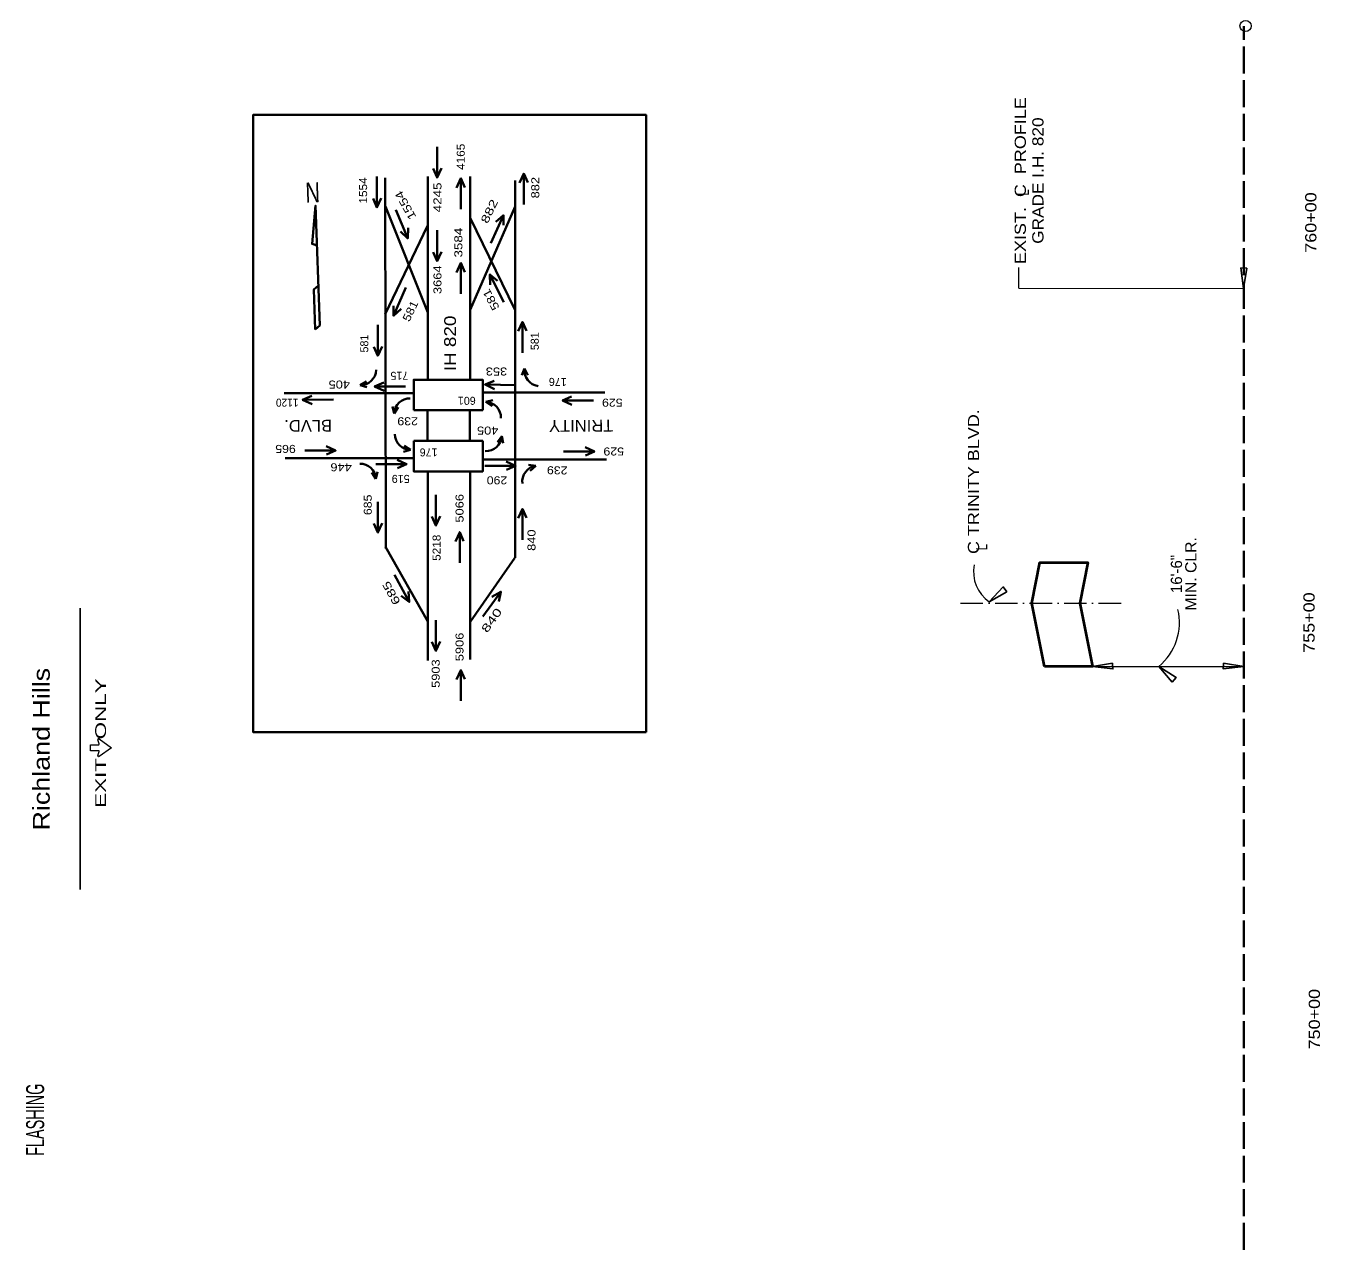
# Model space of a CAD drawing. Extents: x 2363427 to 2368559, y 6957299 to 6980140.
# Drawn here: x 2365234 to 2366851, y 6975573 to 6977095 of the extents above; entities that cross this region are included whole.
import ezdxf
from ezdxf.enums import TextEntityAlignment as Align

# ---------------------------------------------------------------- set-up
doc = ezdxf.new("R2010")
doc.units = 0
doc.header["$LTSCALE"] = 5.6
doc.linetypes.add('DOT_DASHED', pattern=[7.7, 5, -1.2, 0.3, -1.2])
doc.linetypes.add('LONG_DASHED', pattern=[7.5, 6, -1.5])
for name, color, linetype, lineweight in [('44', 7, 'Continuous', 13), ('45', 7, 'Continuous', 35), ('48', 7, 'Continuous', 25), ('55', 7, 'Continuous', 35), ('61', 7, 'Continuous', 25)]:
    doc.layers.add(name, color=color, linetype=linetype, lineweight=lineweight)

msp = doc.modelspace()

# ---------------------------------------------------------------- linework, layer by layer
at = {"layer": '44', "linetype": 'LONG_DASHED', "lineweight": 35}
msp.add_line((2366755.923, 6973255.766), (2366755.923, 6977094.896), dxfattribs=at)
at = {"layer": '44'}
msp.add_circle((2366757.885, 6977095.179), 7, dxfattribs=at)
at = {"layer": '45'}
msp.add_line((2365595.451, 6976715.844), (2365601.395, 6976720.875), dxfattribs=at)
for points in [[(2365601.395, 6976720.875), (2365596.159, 6976870.79), (2365591.713, 6976822.889), (2365597.904, 6976820.819)], [(2365595.451, 6976715.844), (2365593.706, 6976765.816), (2365599.65, 6976770.847)]]:
    msp.add_lwpolyline(points, dxfattribs=at)
at = {"layer": '48'}
msp.add_line((2365302.056, 6976016.003), (2365302.056, 6976367.797), dxfattribs=at)
at = {"layer": '48', "lineweight": 13}
for p, q in [((2365325.831, 6976197.954), (2365323.938, 6976203.132)), ((2365314.813, 6976197.026), (2365325.188, 6976197.027)), ((2365323.928, 6976183.359), (2365325.812, 6976188.577))]:
    msp.add_line(p, q, dxfattribs=at)
for points in [[(2365325.502, 6976204.283), (2365341.166, 6976193.243), (2365325.49, 6976182.22)], [(2365325.184, 6976189.475), (2365314.802, 6976189.467), (2365314.804, 6976193.243), (2365314.813, 6976197.026)]]:
    msp.add_lwpolyline(points, dxfattribs=at)
for centre, radius, start, end in [((2365324.9, 6976203.477), 1.012, 54.70532, 200.08646), ((2365325.206, 6976197.708), 0.675, 269.96682, 19.94993), ((2365324.888, 6976183.028), 1.012, 159.84719, 305.22833), ((2365325.201, 6976188.797), 0.675, 339.98372, 89.96682)]:
    msp.add_arc(centre, radius, start, end, dxfattribs=at)
at = {"layer": '55'}
for p, q in [((2365747.907, 6976905.691), (2365753.339, 6976917.447)), ((2365856.064, 6976910.811), (2365850.633, 6976899.056)), ((2365683.193, 6976905.403), (2365683.744, 6976442.159)), ((2365736.188, 6976653.135), (2365736.188, 6976906.968)), ((2365777.54, 6976904.848), (2365772.108, 6976893.091)), ((2365788.994, 6976653.135), (2365788.994, 6976906.968)), ((2365845.497, 6976430.391), (2365845.497, 6976902.185)), ((2365672.759, 6976868.445), (2365678.191, 6976880.202)), ((2365683.447, 6976869.591), (2365736.355, 6976737.083)), ((2365788.994, 6976740.519), (2365845.376, 6976869.591)), ((2365735.821, 6976845.548), (2365682.913, 6976734.946)), ((2365844.842, 6976740.823), (2365788.994, 6976855.627)), ((2365830.902, 6976858.718), (2365821.084, 6976850.273)), ((2365711.23, 6976829.788), (2365711.675, 6976842.732)), ((2365747.907, 6976801.31), (2365753.339, 6976813.067)), ((2365777.54, 6976799.018), (2365772.108, 6976787.262)), ((2365813.897, 6976784.641), (2365814.295, 6976771.697)), ((2365693.353, 6976733.147), (2365703.09, 6976741.685)), ((2365854.461, 6976725.407), (2365849.03, 6976713.65)), ((2365673.828, 6976683.041), (2365679.259, 6976694.797)), ((2365857.05, 6976667.034), (2365853.605, 6976658.881)), ((2365857.05, 6976667.034), (2365861.019, 6976658.678)), ((2365651.699, 6976646.274), (2365659.629, 6976651.035)), ((2365556.648, 6976636.248), (2365718.762, 6976636.248)), ((2365651.699, 6976646.274), (2365660.147, 6976643.635)), ((2365669.872, 6976644.434), (2365681.651, 6976639.053)), ((2365805.364, 6976637.303), (2365957.445, 6976637.303)), ((2365807.736, 6976647.076), (2365819.394, 6976641.438)), ((2365579.883, 6976628.13), (2365591.668, 6976622.76)), ((2365694.142, 6976611.055), (2365692.071, 6976619.66)), ((2365694.142, 6976611.055), (2365699.42, 6976618.652)), ((2365808.908, 6976625.516), (2365817.526, 6976627.534)), ((2365808.908, 6976625.516), (2365816.472, 6976620.192)), ((2365904.639, 6976627.276), (2365916.396, 6976621.844)), ((2365718.762, 6976615.262), (2365804.836, 6976615.262)), ((2365735.821, 6976576.792), (2365735.821, 6976615.262)), ((2365788.728, 6976576.257), (2365788.728, 6976615.262)), ((2365621.072, 6976564.579), (2365609.301, 6976569.979)), ((2365714.498, 6976565.479), (2365706.71, 6976570.471)), ((2365718.762, 6976576.792), (2365804.836, 6976576.792)), ((2365828.549, 6976582.428), (2365823.168, 6976574.905)), ((2365828.549, 6976582.428), (2365830.502, 6976573.796)), ((2365558.233, 6976554.978), (2365718.762, 6976554.978)), ((2365714.498, 6976565.479), (2365705.975, 6976563.089)), ((2365805.892, 6976553.395), (2365959.558, 6976553.395)), ((2365944.453, 6976563.368), (2365932.697, 6976568.8)), ((2365671.461, 6976529.359), (2365673.532, 6976537.964)), ((2365709.686, 6976547.734), (2365697.929, 6976553.165)), ((2365736.188, 6976302.201), (2365736.188, 6976538.619)), ((2365788.994, 6976303.256), (2365788.994, 6976538.619)), ((2365845.959, 6976545.374), (2365834.23, 6976550.865)), ((2365871.018, 6976545.448), (2365862.243, 6976546.612)), ((2365871.018, 6976545.448), (2365864.011, 6976539.407)), ((2365671.461, 6976529.359), (2365666.183, 6976536.956)), ((2365854.473, 6976491.676), (2365849.042, 6976479.92)), ((2365673.877, 6976462.075), (2365679.309, 6976473.831)), ((2365746.455, 6976470.773), (2365751.887, 6976482.53)), ((2365776.088, 6976462.682), (2365770.656, 6976450.925)), ((2365683.382, 6976444.157), (2365736.189, 6976350.751)), ((2365789.522, 6976350.751), (2365844.969, 6976430.436)), ((2365712.986, 6976375.517), (2365712.104, 6976388.438)), ((2365827.571, 6976388.214), (2365816.25, 6976381.923)), ((2365746.455, 6976314.203), (2365751.887, 6976325.96)), ((2365777.54, 6976290.164), (2365772.108, 6976278.408))]:
    msp.add_line(p, q, dxfattribs=at)
for points in [[(2365747.907, 6976944.24), (2365747.907, 6976905.691), (2365742.949, 6976917.039)], [(2365856.064, 6976872.263), (2365856.064, 6976910.811), (2365861.023, 6976899.464)], [(2365672.759, 6976906.993), (2365672.759, 6976868.445), (2365667.801, 6976879.794)], [(2365777.54, 6976866.3), (2365777.54, 6976904.848), (2365782.499, 6976893.499)], [(2365696.273, 6976865.317), (2365711.23, 6976829.788), (2365702.256, 6976838.324)], [(2365814.914, 6976823.641), (2365830.902, 6976858.718), (2365830.707, 6976846.335)], [(2365747.907, 6976839.859), (2365747.907, 6976801.31), (2365742.949, 6976812.659)], [(2365777.54, 6976760.47), (2365777.54, 6976799.018), (2365782.499, 6976787.67)], [(2365831.134, 6976750.161), (2365813.897, 6976784.641), (2365823.407, 6976776.707)], [(2365709.005, 6976768.374), (2365693.353, 6976733.147), (2365693.43, 6976745.532)], [(2365673.828, 6976721.589), (2365673.828, 6976683.041), (2365668.87, 6976694.389)], [(2365854.461, 6976686.859), (2365854.461, 6976725.407), (2365859.419, 6976714.058)], [(2365804.836, 6976615.262), (2365804.836, 6976653.135), (2365718.762, 6976653.135), (2365718.762, 6976615.262)], [(2365846.278, 6976646.397), (2365807.736, 6976647.076), (2365819.169, 6976651.834)], [(2365708.419, 6976644.601), (2365669.872, 6976644.434), (2365681.198, 6976649.441)], [(2365618.431, 6976628.331), (2365579.883, 6976628.13), (2365591.205, 6976633.149)], [(2365943.187, 6976627.276), (2365904.639, 6976627.276), (2365915.988, 6976632.235)], [(2365718.762, 6976576.792), (2365718.762, 6976538.619), (2365804.836, 6976538.619), (2365804.836, 6976576.792)], [(2365582.523, 6976564.477), (2365621.072, 6976564.579), (2365609.736, 6976559.59)], [(2365905.904, 6976563.368), (2365944.453, 6976563.368), (2365933.105, 6976558.41)], [(2365671.137, 6976547.734), (2365709.686, 6976547.734), (2365698.337, 6976542.775)], [(2365807.411, 6976545.57), (2365845.959, 6976545.374), (2365834.585, 6976540.472)], [(2365746.455, 6976509.322), (2365746.455, 6976470.773), (2365741.497, 6976482.122)], [(2365673.877, 6976500.624), (2365673.877, 6976462.075), (2365668.919, 6976473.423)], [(2365854.473, 6976453.128), (2365854.473, 6976491.676), (2365859.432, 6976480.328)], [(2365776.088, 6976424.134), (2365776.088, 6976462.682), (2365781.047, 6976451.333)], [(2365694.472, 6976409.327), (2365712.986, 6976375.517), (2365703.186, 6976383.089)], [(2365804.836, 6976357.083), (2365827.571, 6976388.214), (2365824.882, 6976376.125)], [(2365746.455, 6976352.752), (2365746.455, 6976314.203), (2365741.497, 6976325.552)], [(2365777.54, 6976251.616), (2365777.54, 6976290.164), (2365782.499, 6976278.816)]]:
    msp.add_lwpolyline(points, dxfattribs=at)
for centre, start, end in [((2365876.636, 6976664.76), 173.37912, 262.35041), ((2365652.061, 6976665.988), 268.94779, 357.91908), ((2365713.836, 6976610.106), 88.2693, 177.24058), ((2365807.839, 6976605.828), 357.91861, 86.88989), ((2365714.716, 6976585.194), 180.39515, 269.36644), ((2365808.87, 6976583.648), 267.48374, 356.45503), ((2365651.766, 6976528.41), 2.75945, 91.73074), ((2365874.012, 6976525.96), 98.73644, 187.70772)]:
    msp.add_arc(centre, 19.717, start, end, dxfattribs=at)
at = {"layer": '61', "lineweight": 13}
for p, q in [((2366474.648, 6976767.599), (2366474.648, 6976793.417)), ((2366474.648, 6976767.599), (2366755.28, 6976767.294)), ((2366566.528, 6976294.783), (2366755.594, 6976294.783))]:
    msp.add_line(p, q, dxfattribs=at)
at = {"layer": '61', "linetype": 'DOT_DASHED', "lineweight": 13}
msp.add_line((2366401.864, 6976373.787), (2366603.623, 6976373.787), dxfattribs=at)
at = {"layer": '61', "lineweight": 35}
msp.add_lwpolyline([(2366009.052, 6976212.834), (2366009.052, 6976983.982), (2365517.889, 6976983.982), (2365517.889, 6976212.834)], close=True, dxfattribs=at)
at = {"layer": '61'}
for points in [[(2366759.574, 6976792.519), (2366755.28, 6976767.294), (2366752.106, 6976792.904)], [(2366459.702, 6976388.208), (2366437.569, 6976375.368), (2366455.219, 6976394.193)], [(2366591.753, 6976299.077), (2366566.528, 6976294.783), (2366592.138, 6976291.609)], [(2366666.333, 6976275.292), (2366649.586, 6976294.64), (2366671.376, 6976280.815)], [(2366730.369, 6976299.077), (2366755.594, 6976294.783), (2366729.984, 6976291.609)]]:
    msp.add_lwpolyline(points, close=True, dxfattribs=at)
at = {"layer": '61', "lineweight": 40}
msp.add_lwpolyline([(2366506.526, 6976294.783), (2366490.725, 6976373.787), (2366500.925, 6976424.789), (2366560.928, 6976424.789), (2366550.728, 6976373.787), (2366566.528, 6976294.783)], close=True, dxfattribs=at)
at = {"layer": '61', "lineweight": 13}
for centre, radius, start, end in [((2366463.988, 6976412.823), 45.834, 168.84882, 234.80347), ((2366603.344, 6976349.786), 71.968, 309.98158, 13.10523)]:
    msp.add_arc(centre, radius, start, end, dxfattribs=at)

# ---------------------------------------------------------------- texts
at = {"layer": '44', "width": 1.2}
for s, p in [('760+00', (2366846.378, 6976849.566)), ('755+00', (2366844.15, 6976349.6)), ('750+00', (2366850.835, 6975853.98))]:
    msp.add_text(s, height=14, rotation=90, dxfattribs=at).set_placement(p, align=Align.CENTER)
at = {"layer": '45', "width": 0.75}
msp.add_text('N', height=25, rotation=2, dxfattribs=at).set_placement((2365592.789, 6976874.776), align=Align.CENTER)
at = {"layer": '48'}
for s, height, rotation, width, p in [('Richland Hills', 20.9, 90.002, 1.2, (2365263.911, 6976191.407)), ('EXIT   ONLY', 13.5, 89.999, 1.55, (2365334.238, 6976199.007)), ('FLASHING', 22.5, 89.996, 0.6, (2365256.973, 6975728.283))]:
    msp.add_text(s, height=height, rotation=rotation, dxfattribs=dict(at, width=width)).set_placement(p, align=Align.CENTER)
at = {"layer": '55'}
for s, height, rotation, width, p in [('4165', 10, 90, 1.1, (2365782.358, 6976931.671)), ('1554', 10, 90, 1.1, (2365660.425, 6976889.628)), ('4245', 10, 90, 1.25, (2365753.325, 6976880.97)), ('882', 10, 90, 1.2, (2365875.495, 6976893.135)), ('1554', 10, 119.086, 1.3, (2365712.792, 6976873.446)), ('882', 10, 64.14, 1.4, (2365817.646, 6976861.467)), ('3584', 10, 90, 1.25, (2365779.455, 6976824.431)), ('3664', 10, 90, 1.2, (2365753.325, 6976778.038)), ('581', 10, 118.747, 1.25, (2365819.575, 6976755.515)), ('581', 10, 64.14, 1.2, (2365718.939, 6976736.791)), ('IH 820', 14.7, 90, 1.2, (2365771.43, 6976698.482)), ('353', 10, 180, 1.2, (2365822.079, 6976668.379)), ('405', 10, 180, 1.2, (2365625.683, 6976652.109)), ('1120', 10, 180, 0.95, (2365560.651, 6976629.448)), ('529', 10, 180, 1.15, (2365966.79, 6976629.448)), ('BLVD.', 14.7, 180.37, 1.05, (2365586.735, 6976602.858)), ('239', 10, 180, 1.15, (2365711.075, 6976606.206)), ('TRINITY', 14.7, 180.37, 1.05, (2365927.824, 6976602.857)), ('405', 10, 180, 1.2, (2365811.077, 6976594.586)), ('965', 10, 180, 1.15, (2365558.523, 6976571.631)), ('529', 10, 180, 1.15, (2365968.534, 6976568.439)), ('446', 10, 180, 1.2, (2365627.968, 6976548.683)), ('239', 10, 179.061, 1.15, (2365898.075, 6976544.866)), ('290', 10, 180, 1.15, (2365822.72, 6976532.414)), ('685', 10, 90, 1.15, (2365666.232, 6976496.754)), ('5066', 10, 90, 1.2, (2365780.907, 6976492.404)), ('5218', 10, 90, 1.1, (2365752.236, 6976443.115)), ('840', 10, 90, 1.2, (2365870.804, 6976452.595)), ('685', 10, 119.001, 1.4, (2365695.039, 6976388.878)), ('840', 10, 54.939, 1.5, (2365820.052, 6976349.613)), ('5906', 10, 90, 1.2, (2365780.906, 6976319.162)), ('5903', 10, 90, 1.2, (2365751.148, 6976285.819))]:
    msp.add_text(s, height=height, rotation=rotation, dxfattribs=dict(at, width=width)).set_placement(p, align=Align.CENTER)
for s, rotation, p in [('581', 90, (2365661.876, 6976698.266)), ('581', 90, (2365874.872, 6976701.225)), ('715', 180, (2365700.767, 6976663.001)), ('176', 179.061, (2365898.735, 6976655.264)), ('601', 180, (2365784.982, 6976631.773)), ('176', 180, (2365737.306, 6976567.277)), ('519', 180, (2365702.398, 6976534.157))]:
    msp.add_text(s, height=10, rotation=rotation, dxfattribs=at).set_placement(p, align=Align.CENTER)
at = {"layer": '61'}
for s, width, p in [('EXIST.  C  PROFILE', 1.2, (2366483.461, 6976901.936)), ('GRADE I.H. 820', 1.15, (2366505.462, 6976901.936)), ('L', 0.75, (2366487.353, 6976887.088)), ('C TRINITY BLVD.', 1.2, (2366425, 6976525.777)), ('L', 0.75, (2366435.159, 6976443.759)), ('MIN. CLR.', 1.05, (2366696.528, 6976410.51))]:
    msp.add_text(s, height=14, rotation=90, dxfattribs=dict(at, width=width)).set_placement(p, align=Align.CENTER)
msp.add_text('16\'-6"', height=14, rotation=90, dxfattribs=at).set_placement((2366678.527, 6976410.344), align=Align.CENTER)

doc.saveas('drawing.dxf')
